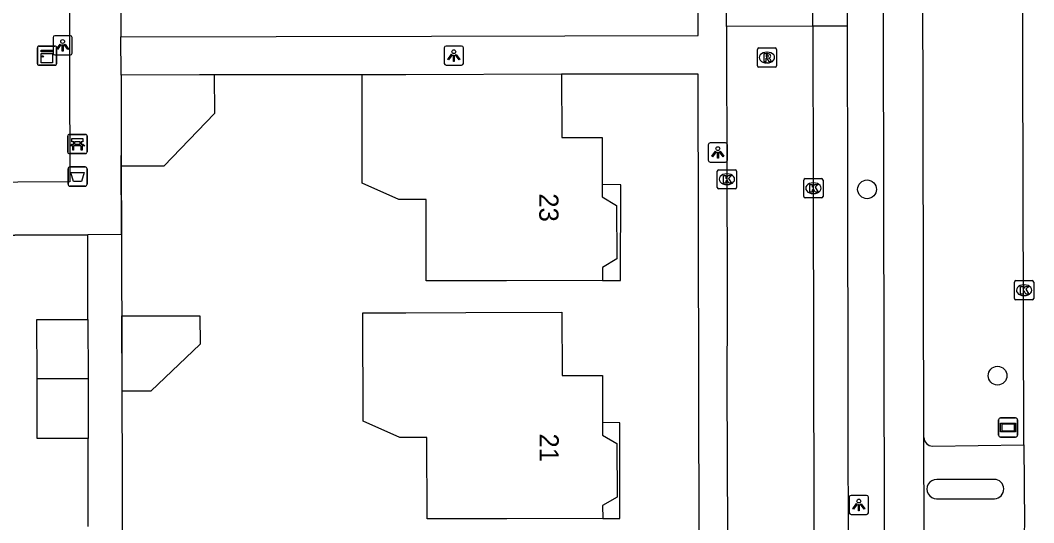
# Model space of a CAD drawing. Extents: x 160457 to 162082, y 388340 to 389736.
# Drawn here: x 160979.9 to 161032.7, y 388523.1 to 388549.2 of the extents above; entities that cross this region are included whole.
import ezdxf

# ---------------------------------------------------------------- set-up
doc = ezdxf.new("R2010")
doc.units = 0
for name, color, linetype in [('IMGEO_Afvalbak', 7, 'Continuous'), ('IMGEO_Bank', 7, 'Continuous'), ('IMGEO_Boom', 7, 'Continuous'), ('IMGEO_Fietspad_gesloten', 7, 'Continuous'), ('IMGEO_Fietspad_open', 7, 'Continuous'), ('IMGEO_Kast', 7, 'Continuous'), ('IMGEO_Kolk', 7, 'Continuous'), ('IMGEO_Lichtpunt', 7, 'Continuous'), ('IMGEO_Muur', 7, 'Continuous'), ('IMGEO_Pand', 7, 'Continuous'), ('IMGEO_Pand_nummerreeks', 7, 'Continuous'), ('IMGEO_Pand_overbouw', 7, 'Continuous'), ('IMGEO_Parkeervlak_open', 7, 'Continuous'), ('IMGEO_Rijbaan_lokaal_gesloten', 7, 'Continuous'), ('IMGEO_Rijbaan_lokaal_open', 7, 'Continuous'), ('IMGEO_Rioolput', 7, 'Continuous'), ('IMGEO_Straatnaambord', 7, 'Continuous'), ('IMGEO_Voetpad_open', 7, 'Continuous')]:
    doc.layers.add(name, color=color, linetype=linetype)

msp = doc.modelspace()

# ---------------------------------------------------------------- linework, layer by layer
at = {"layer": 'IMGEO_Afvalbak'}
for p, q in [((160982.405, 388540.69), (160982.405, 388541.49)), ((160982.405, 388541.49), (160982.405, 388540.69)), ((160982.505, 388541.59), (160983.295, 388541.59)), ((160983.295, 388541.59), (160982.505, 388541.59)), ((160983.395, 388541.49), (160983.395, 388540.69)), ((160983.395, 388540.69), (160983.395, 388541.49)), ((160983.295, 388540.59), (160982.505, 388540.59)), ((160982.505, 388540.59), (160983.295, 388540.59))]:
    msp.add_line(p, q, dxfattribs=at)
msp.add_lwpolyline([(160982.548, 388541.304), (160983.252, 388541.304), (160983.103, 388540.834), (160982.697, 388540.834), (160982.548, 388541.304)], dxfattribs=at)
for centre, start, end in [((160982.505, 388541.49), 90, 180), ((160982.505, 388541.49), 90, 180), ((160983.295, 388541.49), 0, 90), ((160983.295, 388541.49), 360, 90), ((160982.505, 388540.69), 180, 270), ((160982.505, 388540.69), 180, 270), ((160983.295, 388540.69), 270, 0), ((160983.295, 388540.69), 270, 0)]:
    msp.add_arc(centre, 0.1, start, end, dxfattribs=at)
at = {"layer": 'IMGEO_Bank'}
for p, q in [((160982.393, 388542.36), (160982.393, 388543.201)), ((160982.393, 388543.201), (160982.393, 388542.36)), ((160982.468, 388543.285), (160983.309, 388543.285)), ((160983.309, 388543.285), (160982.468, 388543.285)), ((160983.393, 388543.21), (160983.393, 388542.369)), ((160983.393, 388542.369), (160983.393, 388543.21)), ((160983.09, 388542.683), (160982.697, 388542.683)), ((160982.702, 388542.791), (160982.702, 388542.897)), ((160982.746, 388542.897), (160982.746, 388542.791)), ((160983.034, 388542.903), (160982.752, 388542.903)), ((160982.752, 388542.785), (160983.034, 388542.785)), ((160983.04, 388542.791), (160983.04, 388542.897)), ((160983.084, 388542.897), (160983.084, 388542.791)), ((160983.318, 388542.285), (160982.477, 388542.285)), ((160982.477, 388542.285), (160983.318, 388542.285))]:
    msp.add_line(p, q, dxfattribs=at)
for points in [[(160982.696, 388542.903), (160982.61, 388542.903), (160982.61, 388543.064), (160983.173, 388543.064), (160983.173, 388542.903), (160983.09, 388542.903)], [(160982.64, 388542.683), (160982.498, 388542.683), (160982.61, 388542.785), (160982.696, 388542.785)], [(160982.69, 388542.676), (160982.69, 388542.469), (160982.647, 388542.469), (160982.647, 388542.676)], [(160983.09, 388542.785), (160983.173, 388542.785), (160983.285, 388542.683), (160983.146, 388542.683)], [(160983.14, 388542.676), (160983.14, 388542.469), (160983.096, 388542.469), (160983.096, 388542.676)]]:
    msp.add_lwpolyline(points, dxfattribs=at)
for centre, radius, start, end in [((160982.471, 388543.207), 0.0779, 92.4484, 184.2845), ((160982.471, 388543.207), 0.0779, 92.4484, 184.2845), ((160983.315, 388543.207), 0.0779, 2.4484, 94.2845), ((160983.315, 388543.207), 0.0779, 2.4484, 94.2845), ((160982.64, 388542.676), 0.00671, 2.8957, 87.1043), ((160982.697, 388542.676), 0.00671, 92.8957, 177.1043), ((160982.695, 388542.896), 0.00671, 2.8957, 87.1043), ((160982.695, 388542.792), 0.00671, 272.8957, 357.1043), ((160982.752, 388542.896), 0.00671, 92.8957, 177.1043), ((160982.752, 388542.792), 0.00671, 182.8957, 267.1043), ((160983.034, 388542.896), 0.00671, 2.8957, 87.1043), ((160983.034, 388542.792), 0.00671, 272.8957, 357.1043), ((160983.091, 388542.896), 0.00671, 92.8957, 177.1043), ((160983.091, 388542.792), 0.00671, 182.8957, 267.1043), ((160983.089, 388542.676), 0.00671, 2.8957, 87.1043), ((160983.146, 388542.676), 0.00671, 92.8957, 177.1043), ((160982.471, 388542.363), 0.0779, 182.4484, 274.2845), ((160982.471, 388542.363), 0.0779, 182.4484, 274.2845), ((160983.315, 388542.363), 0.0779, 272.4484, 4.2845), ((160983.315, 388542.363), 0.0779, 272.4484, 4.2845)]:
    msp.add_arc(centre, radius, start, end, dxfattribs=at)
at = {"layer": 'IMGEO_Boom'}
for centre in [(161024.019, 388540.424), (161030.817, 388530.718)]:
    msp.add_circle(centre, 0.489, dxfattribs=at)
at = {"layer": 'IMGEO_Fietspad_gesloten'}
for points in [[(161024.704, 388621.181), (161024.714, 388616.416), (161024.95, 388506.373)], [(161026.975, 388527.496), (161026.785, 388616.408), (161026.775, 388621.128)], [(161027, 388522.588), (161026.975, 388527.496)]]:
    msp.add_lwpolyline(points, dxfattribs=at)
at = {"layer": 'IMGEO_Fietspad_open'}
for points in [[(161027.433, 388527.044), (161032.194, 388527.118)], [(161030.637, 388525.318), (161027.652, 388525.311)], [(161027.642, 388524.307), (161030.658, 388524.305)]]:
    msp.add_lwpolyline(points, dxfattribs=at)
for centre, radius, start, end in [((161027.456, 388527.526), 0.482, 183.521, 267.2346), ((161027.64, 388524.809), 0.502, 88.636, 270.2227), ((161030.634, 388524.811), 0.507, 272.6766, 89.6987)]:
    msp.add_arc(centre, radius, start, end, dxfattribs=at)
at = {"layer": 'IMGEO_Kast'}
for p, q in [((160980.807, 388546.959), (160980.807, 388547.8)), ((160980.807, 388547.8), (160980.807, 388546.959)), ((160980.882, 388547.884), (160981.723, 388547.884)), ((160981.723, 388547.884), (160980.882, 388547.884)), ((160981.807, 388547.809), (160981.807, 388546.968)), ((160981.807, 388546.968), (160981.807, 388547.809)), ((160981.732, 388546.884), (160980.891, 388546.884)), ((160980.891, 388546.884), (160981.732, 388546.884))]:
    msp.add_line(p, q, dxfattribs=at)
for points in [[(160981.002, 388547.674), (160981.602, 388547.674), (160981.602, 388547.589), (160981.002, 388547.589), (160981.002, 388547.674)], [(160981.002, 388547.499), (160981.602, 388547.499), (160981.602, 388547.01), (160981.002, 388547.01), (160981.002, 388547.499)]]:
    msp.add_lwpolyline(points, dxfattribs=at)
msp.add_circle((160981.086, 388547.348), 0.0377, dxfattribs=at)
for centre, start, end in [((160980.885, 388547.806), 92.4484, 184.2845), ((160980.885, 388547.806), 92.4484, 184.2845), ((160981.729, 388547.806), 2.4484, 94.2845), ((160981.729, 388547.806), 2.4484, 94.2845), ((160980.885, 388546.962), 182.4484, 274.2845), ((160980.885, 388546.962), 182.4484, 274.2845), ((160981.729, 388546.962), 272.4484, 4.2845), ((160981.729, 388546.962), 272.4484, 4.2845)]:
    msp.add_arc(centre, 0.0779, start, end, dxfattribs=at)
at = {"layer": 'IMGEO_Kolk'}
for p, q in [((161016.295, 388541.448), (161017.147, 388541.448)), ((161016.22, 388540.522), (161016.22, 388541.374)), ((161016.708, 388541.228), (161016.733, 388541.228)), ((161017.221, 388541.374), (161017.221, 388540.522)), ((161020.725, 388540.055), (161020.725, 388540.907)), ((161020.8, 388540.981), (161021.652, 388540.981)), ((161021.726, 388540.907), (161021.726, 388540.055)), ((161017.147, 388540.448), (161016.295, 388540.448)), ((161016.731, 388540.668), (161016.706, 388540.668)), ((161021.213, 388540.761), (161021.238, 388540.761)), ((161021.652, 388539.981), (161020.8, 388539.981)), ((161021.236, 388540.201), (161021.211, 388540.201)), ((161031.775, 388535.667), (161032.627, 388535.667)), ((161031.7, 388534.741), (161031.7, 388535.593)), ((161032.188, 388535.447), (161032.213, 388535.447)), ((161032.701, 388535.593), (161032.701, 388534.741)), ((161032.627, 388534.667), (161031.775, 388534.667)), ((161032.211, 388534.887), (161032.186, 388534.887))]:
    msp.add_line(p, q, dxfattribs=at)
for points in [[(161016.295, 388541.448), (161017.147, 388541.448)], [(161016.22, 388540.522), (161016.22, 388541.374)], [(161016.541, 388541.148), (161016.664, 388541.148), (161016.664, 388540.997), (161016.794, 388541.148), (161016.958, 388541.148), (161016.812, 388540.997), (161016.965, 388540.748), (161016.813, 388540.748), (161016.728, 388540.912), (161016.664, 388540.845), (161016.664, 388540.748), (161016.541, 388540.748), (161016.541, 388541.148)], [(161017.221, 388541.374), (161017.221, 388540.522)], [(161020.725, 388540.055), (161020.725, 388540.907)], [(161020.8, 388540.981), (161021.652, 388540.981)], [(161021.726, 388540.907), (161021.726, 388540.055)], [(161017.147, 388540.448), (161016.295, 388540.448)], [(161021.046, 388540.681), (161021.169, 388540.681), (161021.169, 388540.53), (161021.299, 388540.681), (161021.463, 388540.681), (161021.317, 388540.53), (161021.47, 388540.281), (161021.318, 388540.281), (161021.233, 388540.445), (161021.169, 388540.378), (161021.169, 388540.281), (161021.046, 388540.281), (161021.046, 388540.681)], [(161021.652, 388539.981), (161020.8, 388539.981)], [(161031.775, 388535.667), (161032.627, 388535.667)], [(161031.7, 388534.741), (161031.7, 388535.593)], [(161032.021, 388535.367), (161032.144, 388535.367), (161032.144, 388535.216), (161032.274, 388535.367), (161032.438, 388535.367), (161032.292, 388535.216), (161032.445, 388534.967), (161032.293, 388534.967), (161032.208, 388535.131), (161032.144, 388535.064), (161032.144, 388534.967), (161032.021, 388534.967), (161032.021, 388535.367)], [(161032.701, 388535.593), (161032.701, 388534.741)], [(161032.627, 388534.667), (161031.775, 388534.667)]]:
    msp.add_lwpolyline(points, dxfattribs=at)
for centre, start, end in [((161016.297, 388541.372), 91.552, 178.448), ((161016.297, 388541.372), 91.552, 178.448), ((161017.145, 388541.372), 1.552, 88.448), ((161017.145, 388541.372), 1.552, 88.448), ((161020.802, 388540.905), 91.552, 178.448), ((161020.802, 388540.905), 91.552, 178.448), ((161021.65, 388540.905), 1.552, 88.448), ((161021.65, 388540.905), 1.552, 88.448), ((161016.297, 388540.524), 181.552, 268.448), ((161016.297, 388540.524), 181.552, 268.448), ((161017.145, 388540.524), 271.552, 358.448), ((161017.145, 388540.524), 271.552, 358.448), ((161020.802, 388540.057), 181.552, 268.448), ((161020.802, 388540.057), 181.552, 268.448), ((161021.65, 388540.057), 271.552, 358.448), ((161021.65, 388540.057), 271.552, 358.448), ((161031.777, 388535.591), 91.552, 178.448), ((161031.777, 388535.591), 91.552, 178.448), ((161032.625, 388535.591), 1.552, 88.448), ((161032.625, 388535.591), 1.552, 88.448), ((161031.777, 388534.743), 181.552, 268.448), ((161031.777, 388534.743), 181.552, 268.448), ((161032.625, 388534.743), 271.552, 358.448), ((161032.625, 388534.743), 271.552, 358.448)]:
    msp.add_arc(centre, 0.0765, start, end, dxfattribs=at)
for centre, major_axis, ratio, start_param, end_param in [((161016.707, 388540.948), (-0.387, 0.002), 0.722429, 4.712389, 7.853982), ((161016.732, 388540.948), (-0.39, 0.002), 0.717154, 1.570796, 4.712389), ((161021.212, 388540.481), (-0.387, 0.002), 0.722429, 4.712389, 7.853982), ((161021.237, 388540.481), (-0.39, 0.002), 0.717154, 1.570796, 4.712389), ((161032.187, 388535.167), (-0.387, 0.002), 0.722429, 4.712389, 7.853982), ((161032.212, 388535.167), (-0.39, 0.002), 0.717154, 1.570796, 4.712389)]:
    msp.add_ellipse(centre, major_axis=major_axis, ratio=ratio, start_param=start_param, end_param=end_param, dxfattribs=at)
at = {"layer": 'IMGEO_Lichtpunt'}
for p, q in [((160981.624, 388548.33), (160981.624, 388547.523)), ((160981.624, 388548.33), (160981.624, 388547.523)), ((160982.526, 388548.425), (160981.718, 388548.425)), ((160982.526, 388548.425), (160981.718, 388548.425)), ((160982.62, 388547.523), (160982.62, 388548.33)), ((160982.62, 388547.523), (160982.62, 388548.33)), ((161001.997, 388547.793), (161001.997, 388546.986)), ((161001.997, 388547.793), (161001.997, 388546.986)), ((161002.899, 388547.888), (161002.091, 388547.888)), ((161002.899, 388547.888), (161002.091, 388547.888)), ((161002.993, 388546.986), (161002.993, 388547.793)), ((161002.993, 388546.986), (161002.993, 388547.793)), ((160981.718, 388547.429), (160982.526, 388547.429)), ((160981.718, 388547.429), (160982.526, 388547.429)), ((161002.091, 388546.892), (161002.899, 388546.892)), ((161002.091, 388546.892), (161002.899, 388546.892)), ((161015.752, 388542.749), (161015.752, 388541.942)), ((161015.752, 388542.749), (161015.752, 388541.942)), ((161016.654, 388542.844), (161015.846, 388542.844)), ((161016.654, 388542.844), (161015.846, 388542.844)), ((161016.748, 388541.942), (161016.748, 388542.749)), ((161016.748, 388541.942), (161016.748, 388542.749)), ((161015.846, 388541.848), (161016.654, 388541.848)), ((161015.846, 388541.848), (161016.654, 388541.848)), ((161023.094, 388524.388), (161023.094, 388523.581)), ((161023.094, 388524.388), (161023.094, 388523.581)), ((161023.996, 388524.483), (161023.188, 388524.483)), ((161023.996, 388524.483), (161023.188, 388524.483)), ((161024.09, 388523.581), (161024.09, 388524.388)), ((161024.09, 388523.581), (161024.09, 388524.388)), ((161023.188, 388523.487), (161023.996, 388523.487)), ((161023.188, 388523.487), (161023.996, 388523.487))]:
    msp.add_line(p, q, dxfattribs=at)
for points in [[(160981.998, 388547.994), (160982.037, 388547.966), (160981.849, 388547.704), (160981.811, 388547.731), (160981.998, 388547.994)], [(160982.1, 388547.946), (160982.147, 388547.946), (160982.147, 388547.624), (160982.1, 388547.624), (160982.1, 388547.946)], [(160982.21, 388547.966), (160982.248, 388547.993), (160982.435, 388547.731), (160982.396, 388547.703), (160982.21, 388547.966)], [(161002.371, 388547.457), (161002.41, 388547.429), (161002.222, 388547.167), (161002.184, 388547.194), (161002.371, 388547.457)], [(161002.473, 388547.409), (161002.52, 388547.409), (161002.52, 388547.087), (161002.473, 388547.087), (161002.473, 388547.409)], [(161002.583, 388547.429), (161002.621, 388547.456), (161002.808, 388547.194), (161002.769, 388547.166), (161002.583, 388547.429)], [(161016.126, 388542.413), (161016.165, 388542.385), (161015.977, 388542.123), (161015.939, 388542.15), (161016.126, 388542.413)], [(161016.228, 388542.365), (161016.275, 388542.365), (161016.275, 388542.043), (161016.228, 388542.043), (161016.228, 388542.365)], [(161016.338, 388542.385), (161016.376, 388542.412), (161016.563, 388542.15), (161016.524, 388542.122), (161016.338, 388542.385)], [(161023.468, 388524.052), (161023.507, 388524.024), (161023.319, 388523.762), (161023.281, 388523.789), (161023.468, 388524.052)], [(161023.57, 388524.004), (161023.617, 388524.004), (161023.617, 388523.682), (161023.57, 388523.682), (161023.57, 388524.004)], [(161023.68, 388524.024), (161023.718, 388524.051), (161023.905, 388523.789), (161023.866, 388523.761), (161023.68, 388524.024)]]:
    msp.add_lwpolyline(points, dxfattribs=at)
for centre in [(160982.123, 388548.128), (161002.496, 388547.591), (161016.251, 388542.547), (161023.593, 388524.186)]:
    msp.add_circle(centre, 0.0994, dxfattribs=at)
for centre, start, end in [((160981.718, 388548.33), 90, 180), ((160981.718, 388548.33), 90, 180), ((160982.526, 388548.33), 0, 90), ((160982.526, 388548.33), 0, 90), ((161002.091, 388547.793), 90, 180), ((161002.091, 388547.793), 90, 180), ((161002.899, 388547.793), 0, 90), ((161002.899, 388547.793), 0, 90), ((160981.718, 388547.523), 180, 270), ((160981.718, 388547.523), 180, 270), ((160982.526, 388547.523), 270, 0), ((160982.526, 388547.523), 270, 360), ((161002.091, 388546.986), 180, 270), ((161002.091, 388546.986), 180, 270), ((161002.899, 388546.986), 270, 0), ((161002.899, 388546.986), 270, 360), ((161015.846, 388542.749), 90, 180), ((161015.846, 388542.749), 90, 180), ((161016.654, 388542.749), 0, 90), ((161016.654, 388542.749), 0, 90), ((161015.846, 388541.942), 180, 270), ((161015.846, 388541.942), 180, 270), ((161016.654, 388541.942), 270, 0), ((161016.654, 388541.942), 270, 360), ((161023.188, 388524.388), 90, 180), ((161023.188, 388524.388), 90, 180), ((161023.996, 388524.388), 0, 90), ((161023.996, 388524.388), 0, 90), ((161023.188, 388523.581), 180, 270), ((161023.188, 388523.581), 180, 270), ((161023.996, 388523.581), 270, 0), ((161023.996, 388523.581), 270, 360)]:
    msp.add_arc(centre, 0.0946, start, end, dxfattribs=at)
at = {"layer": 'IMGEO_Muur'}
for points in [[(160985.147, 388555.481), (160985.162, 388548.37), (161001.342, 388548.405)], [(160997.719, 388546.392), (160989.252, 388546.38)], [(160985.186, 388538.067), (160985.178, 388542.195)], [(160968.208, 388537.986), (160983.437, 388538.059)]]:
    msp.add_lwpolyline(points, dxfattribs=at)
at = {"layer": 'IMGEO_Pand'}
for points in [[(160990.022, 388546.381), (160985.172, 388546.374)], [(160985.172, 388546.374), (160985.179, 388541.624)], [(160990.022, 388546.381), (160990.025, 388544.381), (160987.387, 388541.627), (160985.179, 388541.624)], [(161008.109, 388546.416), (161008.121, 388543.125), (161010.216, 388543.124), (161010.223, 388540.674), (161010.225, 388540.025), (161010.976, 388539.588), (161010.984, 388536.798), (161010.235, 388536.354), (161010.237, 388535.676), (161005.238, 388535.665), (161001.058, 388535.656), (161001.049, 388539.896), (161000, 388539.895), (160999.64, 388539.894), (160997.732, 388540.742), (160997.731, 388541.393), (160997.719, 388546.392)], [(161008.109, 388546.416), (161000, 388546.397), (160997.719, 388546.392)], [(160997.764, 388533.994), (161000, 388533.999), (161003.127, 388534.006), (161008.126, 388534.018), (161008.138, 388530.725), (161010.233, 388530.724), (161010.239, 388528.287), (161010.24, 388527.625), (161010.992, 388527.177), (161010.999, 388524.397), (161010.249, 388523.955), (161010.251, 388523.28), (161005.252, 388523.268), (161001.103, 388523.258), (161001.094, 388527.498), (161000, 388527.496), (160999.685, 388527.496), (160997.777, 388528.344), (160997.764, 388533.994)], [(160980.788, 388530.545), (160980.783, 388533.646), (160983.443, 388533.649)], [(160983.443, 388533.649), (160983.447, 388530.55)], [(160986.721, 388529.919), (160985.215, 388529.917), (160985.209, 388533.83), (160989.277, 388533.837), (160989.279, 388532.352), (160986.721, 388529.919)], [(160983.447, 388530.55), (160980.788, 388530.545)], [(160983.452, 388527.449), (160980.792, 388527.445), (160980.788, 388530.545)], [(160983.447, 388530.55), (160983.452, 388527.449)]]:
    msp.add_lwpolyline(points, dxfattribs=at)
at = {"layer": 'IMGEO_Pand_overbouw'}
for points in [[(161010.237, 388535.676), (161011.182, 388535.673), (161011.197, 388540.663), (161010.223, 388540.674), (161010.225, 388540.025), (161010.976, 388539.588), (161010.984, 388536.798), (161010.235, 388536.354)], [(161010.239, 388528.287), (161010.24, 388527.625), (161010.992, 388527.177), (161010.999, 388524.397), (161010.249, 388523.955), (161010.251, 388523.28), (161011.148, 388523.282), (161011.144, 388528.265)]]:
    msp.add_lwpolyline(points, close=True, dxfattribs=at)
at = {"layer": 'IMGEO_Parkeervlak_open'}
for points in [[(161022.981, 388551.672), (161022.986, 388548.922)], [(161022.986, 388548.922), (161021.2, 388548.919)], [(161022.986, 388548.922), (161023.002, 388540.483), (161023.048, 388509.469)]]:
    msp.add_lwpolyline(points, dxfattribs=at)
at = {"layer": 'IMGEO_Rijbaan_lokaal_gesloten'}
for points in [[(161032.194, 388527.118), (161031.939, 388621.107)], [(161032.194, 388527.118), (161032.214, 388522.986), (161032.211, 388522.593)]]:
    msp.add_lwpolyline(points, dxfattribs=at)
at = {"layer": 'IMGEO_Rijbaan_lokaal_open'}
for points in [[(161016.702, 388548.912), (161016.699, 388551.662)], [(161021.2, 388548.919), (161021.193, 388551.669)], [(161021.2, 388548.919), (161016.702, 388548.912)], [(161016.702, 388548.912), (161016.705, 388546.804), (161016.718, 388542.707), (161016.738, 388534.213), (161016.723, 388530.311), (161016.749, 388522.452), (161016.777, 388518.23), (161016.782, 388509.772), (161016.857, 388505.543), (161016.827, 388500), (161016.812, 388497.114), (161016.826, 388493.013), (161016.848, 388484.613), (161016.867, 388480.625), (161016.875, 388465.995)], [(161021.2, 388548.919), (161021.221, 388540.482), (161021.281, 388506.524)]]:
    msp.add_lwpolyline(points, dxfattribs=at)
at = {"layer": 'IMGEO_Rioolput'}
for p, q in [((161018.381, 388547.787), (161019.233, 388547.787)), ((161018.306, 388546.861), (161018.306, 388547.713)), ((161018.794, 388547.567), (161018.819, 388547.567)), ((161019.307, 388547.713), (161019.307, 388546.861)), ((161019.233, 388546.787), (161018.381, 388546.787)), ((161018.817, 388547.007), (161018.792, 388547.007))]:
    msp.add_line(p, q, dxfattribs=at)
for points in [[(161018.381, 388547.787), (161019.233, 388547.787)], [(161018.306, 388546.861), (161018.306, 388547.713)], [(161018.895, 388547.485), (161018.643, 388547.487), (161018.643, 388547.087)], [(161018.643, 388547.087), (161018.767, 388547.087), (161018.767, 388547.249), (161018.778, 388547.249)], [(161018.821, 388547.406), (161018.767, 388547.406), (161018.767, 388547.325)], [(161018.767, 388547.325), (161018.819, 388547.325)], [(161018.825, 388547.22), (161018.896, 388547.087), (161019.036, 388547.087), (161018.971, 388547.213)], [(161019.307, 388547.713), (161019.307, 388546.861)], [(161019.233, 388546.787), (161018.381, 388546.787)]]:
    msp.add_lwpolyline(points, dxfattribs=at)
for centre, radius, start, end in [((161018.383, 388547.711), 0.0765, 91.552, 178.448), ((161018.383, 388547.711), 0.0765, 91.552, 178.448), ((161019.231, 388547.711), 0.0765, 1.552, 88.448), ((161019.231, 388547.711), 0.0765, 1.552, 88.448), ((161018.777, 388547.196), 0.0533, 26.0293, 88.6989), ((161018.803, 388547.514), 0.19, 274.7715, 282.9687), ((161018.827, 388547.31), 0.0964, 77.0061, 93.1865), ((161018.841, 388547.367), 0.0378, 276.6634, 79.6772), ((161018.894, 388547.375), 0.109, 350.3612, 89.416), ((161018.892, 388547.375), 0.112, 277.5842, 350.9817), ((161018.876, 388547.16), 0.108, 29.5134, 73.7905), ((161018.383, 388546.863), 0.0765, 181.552, 268.448), ((161018.383, 388546.863), 0.0765, 181.552, 268.448), ((161019.231, 388546.863), 0.0765, 271.552, 358.448), ((161019.231, 388546.863), 0.0765, 271.552, 358.448)]:
    msp.add_arc(centre, radius, start, end, dxfattribs=at)
for centre, major_axis, ratio, start_param, end_param in [((161018.793, 388547.287), (-0.387, 0.002), 0.722429, 4.712389, 7.853982), ((161018.818, 388547.287), (-0.39, 0.002), 0.717154, 1.570796, 4.712389)]:
    msp.add_ellipse(centre, major_axis=major_axis, ratio=ratio, start_param=start_param, end_param=end_param, dxfattribs=at)
at = {"layer": 'IMGEO_Straatnaambord'}
for p, q in [((161030.869, 388527.618), (161030.869, 388528.418)), ((161030.869, 388528.418), (161030.869, 388527.618)), ((161030.969, 388528.518), (161031.759, 388528.518)), ((161031.759, 388528.518), (161030.969, 388528.518)), ((161031.859, 388528.418), (161031.859, 388527.618)), ((161031.859, 388527.618), (161031.859, 388528.418)), ((161031.759, 388527.518), (161030.969, 388527.518)), ((161030.969, 388527.518), (161031.759, 388527.518))]:
    msp.add_line(p, q, dxfattribs=at)
for points in [[(161030.97, 388528.25), (161031.758, 388528.25), (161031.758, 388527.786), (161030.97, 388527.786), (161030.97, 388528.25)], [(161031.035, 388528.185), (161031.035, 388527.851), (161031.693, 388527.851), (161031.693, 388528.185), (161031.035, 388528.185)]]:
    msp.add_lwpolyline(points, dxfattribs=at)
for centre, start, end in [((161030.969, 388528.418), 90, 180), ((161030.969, 388528.418), 90, 180), ((161031.759, 388528.418), 0, 90), ((161031.759, 388528.418), 360, 90), ((161030.969, 388527.618), 180, 270), ((161030.969, 388527.618), 180, 270), ((161031.759, 388527.618), 270, 0), ((161031.759, 388527.618), 270, 0)]:
    msp.add_arc(centre, 0.1, start, end, dxfattribs=at)
at = {"layer": 'IMGEO_Voetpad_open'}
for points in [[(160985.162, 388548.37), (161001.342, 388548.405), (161015.222, 388548.437), (161015.058, 388617.261)], [(160985.147, 388555.481), (160985.162, 388548.37)], [(160958.068, 388552.684), (160982.455, 388552.733), (160982.501, 388540.818), (160958.098, 388540.667)], [(160985.172, 388546.374), (160985.162, 388548.37)], [(160997.719, 388546.392), (160990.022, 388546.381)], [(161015.378, 388466.056), (161015.323, 388500), (161015.314, 388505.844), (161015.227, 388546.422), (161008.109, 388546.416)], [(160985.179, 388541.624), (160985.186, 388538.067)], [(160983.437, 388538.059), (160968.208, 388537.986), (160958.111, 388537.937)], [(160985.186, 388538.067), (160983.437, 388538.059)], [(160983.443, 388533.649), (160983.437, 388538.059)], [(160985.186, 388538.067), (160985.273, 388503.533), (160983.484, 388503.529), (160983.484, 388505.85)], [(160983.458, 388522.858), (160983.452, 388527.449)]]:
    msp.add_lwpolyline(points, dxfattribs=at)

# ---------------------------------------------------------------- texts
at = {"layer": 'IMGEO_Pand_nummerreeks'}
for s, rotation, p in [('23', 270.1615, (161006.945, 388540.217)), ('21', 270.1385, (161006.96, 388527.707))]:
    msp.add_text(s, height=1, rotation=rotation, dxfattribs=at).set_placement(p)

doc.saveas('drawing.dxf')
